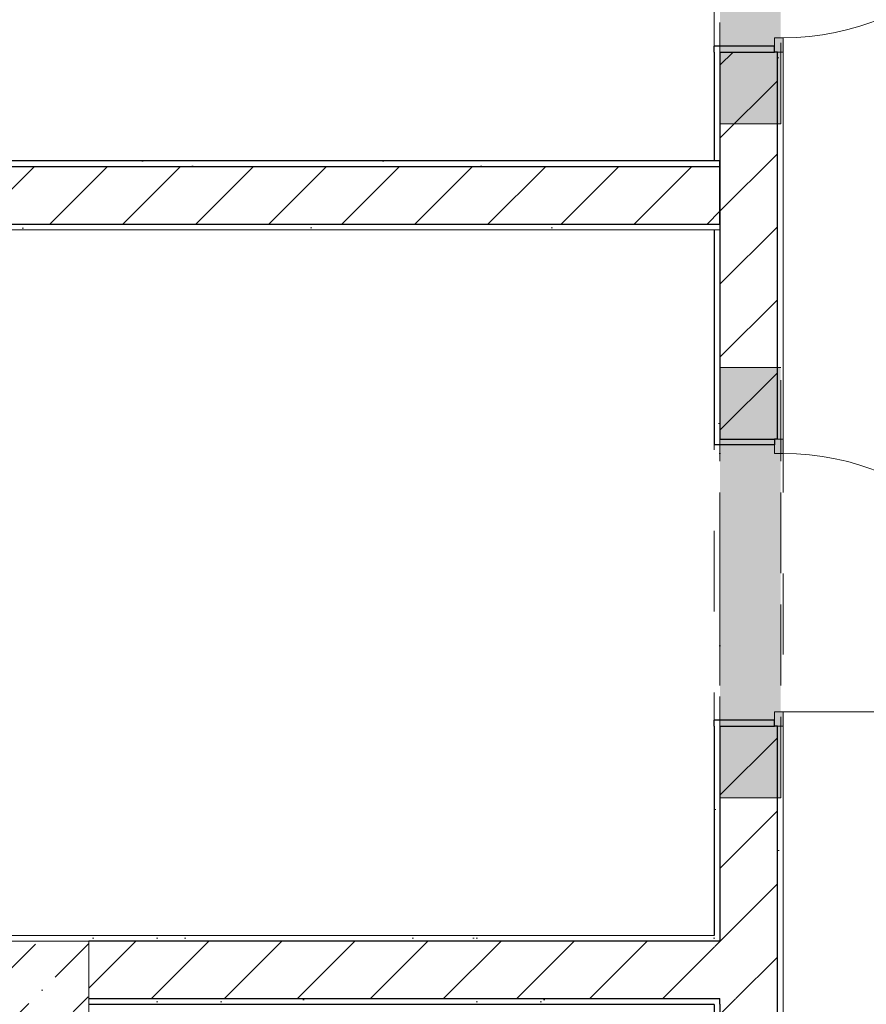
# Model space of a CAD drawing. Header units: millimetres. Extents: x -59761 to 112741, y -57975 to 46221.
# Tile 261 of 421: x 27060 to 30010, y 9080 to 12513. Entities that reach past the tile are written whole.
import ezdxf

# ---------------------------------------------------------------- set-up
doc = ezdxf.new("R2010")
doc.units = ezdxf.units.MM
for name, pattern in [('Wipeout_Contour', [1000, 0, -1000]), ('Невидимая', [391.222223, 282.222223, -109]), ('Штриховая', [564.444447, 282.222223, -282.222223]), ('Штрихпунктирная', [670.277762, 352.777767, -176.388884, 0, -141.111112])]:
    doc.linetypes.add(name, pattern=pattern)
for name, color, linetype in [('Конструктив - Колонны', 7, 'Continuous'), ('Конструктив - Перемычки', 7, 'Continuous'), ('Конструктив - Стены Блок 200 нов', 7, 'Continuous'), ('Элемент Модели - Зона', 7, 'Continuous')]:
    doc.layers.add(name, color=color, linetype=linetype)
pattern_1 = [(45, (-45000, -53650), (-111.36932, 111.36932), [0, -105, 0, -157.5]), (110, (-44650, -53650), (148.0016, 53.86817), [0, -77, 0, -133])]
pattern_2 = [(45, (-45000, -54000), (-127.27922, 127.27922), [])]

msp = doc.modelspace()

# ---------------------------------------------------------------- linework, layer by layer
at = {"layer": 'Конструктив - Стены Блок 200 нов', "color": 7, "linetype": 'Continuous', "lineweight": 5}
for p, q in [((29690, 12449.77), (29720, 12449.77)), ((29690, 11000.16), (29720, 11000.16)), ((29720, 10100.16), (29690, 10100.16)), ((29720, 10100.16), (30620, 10100.16))]:
    msp.add_line(p, q, dxfattribs=at)
at = {"layer": 'Конструктив - Стены Блок 200 нов', "color": 7, "linetype": 'Continuous', "lineweight": 30, "flags": 128}
msp.add_lwpolyline([(29480, 9080), (29480, 8699.94)], dxfattribs=at)
at = {"layer": 'Конструктив - Стены Блок 200 нов', "color": 7, "linetype": 'Continuous', "lineweight": 5}
for centre, start, end in [((29720, 13349.77), 270, 0), ((29720, 10100.16), 0, 90)]:
    msp.add_arc(centre, 900, start, end, dxfattribs=at)
at = {"layer": 'Элемент Модели - Зона', "color": 253, "linetype": 'Штриховая', "lineweight": 15, "flags": 128}
for points in [[(24300, 14975), (24300, 12020.14), (29480, 12020.14), (29480, 13850), (29500, 13850), (29500, 14975)], [(-8890, -17680), (-3119.74, -17680), (-3119.74, -14858.42), (142.53, -11594.86), (156.67, -11609), (156.67, -11580), (18300, -11580), (18300, -11600), (32399.73, -11600), (32399.73, -11580), (69081.36, -11580), (72316.72, -14823.47), (72320.06, -15158.11), (72320.06, -17695), (72360, -17695), (72360, -19700), (72120, -19700), (72120, -18300), (71700, -18300), (71700, -17900), (63300, -17900), (63300, -18300), (62700, -18300), (62700, -17900), (54320, -17900), (54320, -27030), (62700, -27030), (62700, -26350), (63300, -26350), (63300, -27540), (67380, -27540), (67380, -26630), (67500, -26630), (67500, -27660), (62920, -27660), (62920, -32819.89), (72120, -32819.89), (72120, -27750), (71650, -27750), (71650, -26250), (72120, -26250), (72120, -21200), (72360, -21200), (72360, -33849.94), (72120, -33849.94), (72120, -33059.89), (54320, -33059.89), (54320, -39349.94), (72120, -39349.94), (72120, -36299.94), (71700.06, -36299.94), (71700.06, -35674.44), (72120, -35674.44), (72120, -35349.94), (72360, -35349.94), (72360, -35679.94), (75850, -35679.94), (75850, -16794.88), (75238.88, -16794.88), (75238.88, -9000), (80700, -9000), (80700, -8700), (81300, -8700), (81300, -9000), (87517.1, -9000), (87517.1, -320), (85530, -320), (85530, 300), (84182.9, 300), (81300, 300), (81300, -300), (80700, -300), (80700, 212.5), (79799.78, 212.5), (72300, 212.5), (72300, -300), (71700, -300), (71700, 212.5), (63300, 212.5), (63300, -300), (62700, -300), (62700, 212.5), (54300, 212.5), (54300, -300), (53700, -300), (53700, 212.5), (45650, 212.5), (45650, -300), (45050, -300), (44950, -300), (44950, -5367.2), (32450.06, -5367.2), (32450.06, -200), (32450.06, 7690), (32460.06, 7690), (32460.06, 13850), (29720, 13850), (29720, 5730), (28964.53, 5730), (28964.53, 212), (27300.06, 212), (27300.06, -300), (26700.06, -300), (26700.06, 212), (18300, 212), (18300, -300), (17700, -300), (17700, 212), (16025.03, 212), (16025.03, -7500), (16025.03, -9042.59), (9300, -9042.59), (9300, -9300), (8700, -9300), (8700, -9042.59), (300, -9042.59), (300, -9300), (-300, -9300), (-300, -9042.59), (-8250, -9042.59), (-8250, -9300), (-8850, -9300), (-8850, -9042.59), (-8890, -9042.59)], [(29480, 9320), (29480, 11780.14), (24300, 11780.14), (24300, 9320)], [(15850, 5970), (16000, 5970), (20300, 5970), (24800, 5970), (25000, 5970), (29300, 5970), (29480, 5970), (29480, 8499.94), (29480, 8699.94), (29480, 8800), (29480, 9080), (27300.06, 9080), (27300.06, 8700), (26700.06, 8700), (26700.06, 9080), (18300, 9080), (18300, 8700), (17700, 8700), (17700, 9080), (15850, 9080)]]:
    msp.add_lwpolyline(points, close=True, dxfattribs=at)

# ---------------------------------------------------------------- next in the draw order: wipeouts: each hides what was drawn before it
at = {"color": 254, "linetype": 'Wipeout_Contour', "lineweight": 0, "ltscale": 10009221.00428651}
msp.add_wipeout([(29480, 11050.16), (29500, 11050.16), (29500, 12399.77), (29480, 12399.77)], dxfattribs=at).dxf.layer = 'Конструктив - Стены Блок 200 нов'
at = {"color": 254, "linetype": 'Wipeout_Contour', "lineweight": 0, "ltscale": 10010095.68402713}
msp.add_wipeout([(29700, 12399.77), (29700, 11050.16), (29720, 11050.16), (29720, 12399.77)], dxfattribs=at).dxf.layer = 'Конструктив - Стены Блок 200 нов'
at = {"color": 254, "linetype": 'Wipeout_Contour', "lineweight": 0, "ltscale": 10010998.97574416}
msp.add_wipeout([(29700, 9300), (29720, 9300), (29720, 10050.16), (29700, 10050.16)], dxfattribs=at).dxf.layer = 'Конструктив - Стены Блок 200 нов'
at = {"color": 254, "linetype": 'Wipeout_Contour', "lineweight": 0, "ltscale": 10010285.89342304}
msp.add_wipeout([(29480, 9320), (29480, 9300), (29500, 9300), (29500, 9320)], dxfattribs=at).dxf.layer = 'Конструктив - Стены Блок 200 нов'

# ---------------------------------------------------------------- next in the draw order: hatches: boundary and pattern name
at = {"layer": 'Конструктив - Стены Блок 200 нов', "linetype": 'Continuous', "lineweight": 5}
h = msp.add_hatch(dxfattribs=at)
h.set_pattern_fill('ШТУКАТУРКА__ГИПС_01_000D', color=252, style=0, pattern_type=2)
h.set_pattern_definition(pattern_1)
h.paths.add_polyline_path([(29480, 11050.16), (29500, 11050.16), (29500, 12399.77), (29480, 12399.77)])
h = msp.add_hatch(dxfattribs=at)
h.set_pattern_fill('ШТУКАТУРКА__ГИПС_01_000D', color=252, style=0, pattern_type=2)
h.set_pattern_definition(pattern_1)
h.paths.add_polyline_path([(29700, 12399.77), (29700, 11050.16), (29720, 11050.16), (29720, 12399.77)])
h = msp.add_hatch(dxfattribs=at)
h.set_pattern_fill('ШТУКАТУРКА__ГИПС_01_000D', color=252, style=0, pattern_type=2)
h.set_pattern_definition(pattern_1)
h.paths.add_polyline_path([(29700, 9300), (29720, 9300), (29720, 10050.16), (29700, 10050.16)])

# ---------------------------------------------------------------- next in the draw order: linework, layer by layer
at = {"layer": 'Конструктив - Стены Блок 200 нов', "color": 7, "linetype": 'Continuous', "lineweight": 5}
for p, q in [((29720, 12449.77), (29720, 12399.77)), ((29720, 11000.16), (29720, 11050.16)), ((29720, 10050.16), (29720, 10100.16))]:
    msp.add_line(p, q, dxfattribs=at)
at = {"layer": 'Конструктив - Стены Блок 200 нов', "color": 7, "linetype": 'Continuous', "lineweight": 5, "flags": 128}
for points in [[(29720, 11050.16), (29720, 12399.77)], [(29720, 9300), (29720, 10050.16)]]:
    msp.add_lwpolyline(points, dxfattribs=at)

# ---------------------------------------------------------------- next in the draw order: wipeouts: each hides what was drawn before it
at = {"color": 254, "linetype": 'Wipeout_Contour', "lineweight": 0, "ltscale": 10010119.94474873}
msp.add_wipeout([(29480, 9320), (29500, 9320), (29500, 10050.16), (29480, 10050.16)], dxfattribs=at).dxf.layer = 'Конструктив - Стены Блок 200 нов'

# ---------------------------------------------------------------- next in the draw order: hatches: boundary and pattern name
at = {"layer": 'Конструктив - Стены Блок 200 нов', "linetype": 'Continuous', "lineweight": 5}
h = msp.add_hatch(dxfattribs=at)
h.set_pattern_fill('ШТУКАТУРКА__ГИПС_01_000D', color=252, style=0, pattern_type=2)
h.set_pattern_definition(pattern_1)
h.paths.add_polyline_path([(29480, 9320), (29500, 9320), (29500, 10050.16), (29480, 10050.16)])

# ---------------------------------------------------------------- next in the draw order: wipeouts: each hides what was drawn before it
at = {"color": 254, "linetype": 'Wipeout_Contour', "lineweight": 0, "ltscale": 15014665.53359812}
msp.add_wipeout([(29500, 11050.16), (29690, 11050.16), (29700, 11050.16), (29700, 12399.77), (29690, 12399.77), (29500, 12399.77)], dxfattribs=at).dxf.layer = 'Конструктив - Стены Блок 200 нов'

# ---------------------------------------------------------------- next in the draw order: hatches: boundary and pattern name
at = {"layer": 'Конструктив - Стены Блок 200 нов', "linetype": 'Continuous', "lineweight": 5}
h = msp.add_hatch(dxfattribs=at)
h.set_pattern_fill('БЛОКИ_БЕТОННЫЕ_ЭФФЕКТИВН_2D', style=0, pattern_type=2)
h.set_pattern_definition(pattern_2)
h.paths.add_polyline_path([(29500, 11050.16), (29690, 11050.16), (29700, 11050.16), (29700, 12399.77), (29690, 12399.77), (29500, 12399.77)])

# ---------------------------------------------------------------- next in the draw order: linework, layer by layer
at = {"layer": 'Конструктив - Перемычки', "color": 7, "linetype": 'Невидимая', "lineweight": 0}
for p, q in [((29711.92, 12149.77), (29711.92, 13649.77)), ((29711.92, 12149.77), (29499.92, 12149.77)), ((29711.92, 11300.16), (29499.92, 11300.16))]:
    msp.add_line(p, q, dxfattribs=at)

# ---------------------------------------------------------------- next in the draw order: wipeouts: each hides what was drawn before it
at = {"color": 254, "linetype": 'Wipeout_Contour', "lineweight": 0, "ltscale": 12513249.55549614}
msp.add_wipeout([(29500, 10050.16), (29500, 9300), (29700, 9300), (29700, 10050.16), (29690, 10050.16)], dxfattribs=at).dxf.layer = 'Конструктив - Стены Блок 200 нов'

# ---------------------------------------------------------------- next in the draw order: hatches: boundary and pattern name
at = {"layer": 'Конструктив - Стены Блок 200 нов', "linetype": 'Continuous', "lineweight": 5}
h = msp.add_hatch(dxfattribs=at)
h.set_pattern_fill('БЛОКИ_БЕТОННЫЕ_ЭФФЕКТИВН_2D', style=0, pattern_type=2)
h.set_pattern_definition(pattern_2)
h.paths.add_polyline_path([(29500, 10050.16), (29500, 9300), (29700, 9300), (29700, 10050.16), (29690, 10050.16)])

# ---------------------------------------------------------------- next in the draw order: linework, layer by layer
at = {"layer": 'Конструктив - Перемычки', "color": 7, "linetype": 'Невидимая', "lineweight": 0}
for q in [(29711.92, 11300.16), (29499.92, 9800.16)]:
    msp.add_line((29711.92, 9800.16), q, dxfattribs=at)
at = {"layer": 'Конструктив - Стены Блок 200 нов', "color": 7, "linetype": 'Continuous', "lineweight": 30}
msp.add_line((29500, 9300), (29480, 9300), dxfattribs=at)

# ---------------------------------------------------------------- next in the draw order: wipeouts: each hides what was drawn before it
at = {"color": 254, "linetype": 'Wipeout_Contour', "lineweight": 0, "ltscale": 12511539.52149915}
msp.add_wipeout([(29480, 12419.77), (29480, 12399.77), (29500, 12399.77), (29690, 12399.77), (29690, 12419.77)], dxfattribs=at).dxf.layer = 'Конструктив - Стены Блок 200 нов'
at = {"color": 254, "linetype": 'Wipeout_Contour', "lineweight": 0, "ltscale": 12512289.09936659}
msp.add_wipeout([(29480, 11030.16), (29690, 11030.16), (29690, 11050.16), (29500, 11050.16), (29480, 11050.16)], dxfattribs=at).dxf.layer = 'Конструктив - Стены Блок 200 нов'

# ---------------------------------------------------------------- next in the draw order: hatches: boundary and pattern name
at = {"layer": 'Конструктив - Перемычки', "linetype": 'Continuous', "lineweight": 0}
msp.add_hatch(color=59, dxfattribs=at).paths.add_polyline_path([(29499.92, 12149.77), (29711.92, 12149.77), (29711.92, 13649.77), (29499.92, 13649.77)])
at = {"layer": 'Конструктив - Стены Блок 200 нов', "linetype": 'Continuous', "lineweight": 0}
for points in [[(29690, 12399.77), (29720, 12399.77), (29720, 12449.77), (29690, 12449.77)], [(29690, 11050.16), (29690, 11000.16), (29720, 11000.16), (29720, 11050.16)]]:
    msp.add_hatch(color=255, dxfattribs=at).paths.add_polyline_path(points)

# ---------------------------------------------------------------- next in the draw order: linework, layer by layer
at = {"layer": 'Конструктив - Перемычки', "color": 7, "linetype": 'Невидимая', "lineweight": 0}
msp.add_line((29499.92, 12149.77), (29499.92, 13649.77), dxfattribs=at)
at = {"layer": 'Конструктив - Перемычки', "color": 7, "linetype": 'Штрихпунктирная', "lineweight": 0}
msp.add_line((29499.92, 12149.77), (29499.92, 13649.77), dxfattribs=at)
at = {"layer": 'Конструктив - Стены Блок 200 нов', "color": 7, "linetype": 'Continuous', "lineweight": 5}
for p, q in [((29690, 12399.77), (29690, 12449.77)), ((29720, 12399.77), (29690, 12399.77)), ((29720, 12399.77), (29700, 12399.77)), ((29720, 12399.77), (29700, 12399.77)), ((29720, 12399.77), (29700, 12399.77)), ((29690, 11050.16), (29690, 11000.16)), ((29720, 11050.16), (29690, 11050.16)), ((29720, 11050.16), (29700, 11050.16)), ((29720, 11050.16), (29700, 11050.16)), ((29720, 11050.16), (29700, 11050.16))]:
    msp.add_line(p, q, dxfattribs=at)
at = {"layer": 'Конструктив - Стены Блок 200 нов', "color": 7, "linetype": 'Continuous', "lineweight": 30}
for p, q in [((29690, 12419.77), (29480, 12419.77)), ((29480, 12399.77), (29480, 12419.77)), ((29480, 12399.77), (29480, 12419.77)), ((29690, 12419.77), (29480, 12419.77)), ((29500, 12399.77), (29500, 11050.16)), ((29500, 12399.77), (29690, 12399.77)), ((29690, 12399.77), (29690, 12419.77)), ((29700, 12399.77), (29690, 12399.77)), ((29700, 12399.77), (29690, 12399.77)), ((29700, 12399.77), (29690, 12399.77)), ((29700, 11050.16), (29700, 12399.77)), ((29480, 11050.16), (29480, 11030.16)), ((29480, 11050.16), (29480, 11030.16)), ((29690, 11030.16), (29480, 11030.16)), ((29690, 11030.16), (29480, 11030.16)), ((29500, 11050.16), (29690, 11050.16)), ((29690, 11050.16), (29690, 11030.16)), ((29700, 11050.16), (29690, 11050.16)), ((29700, 11050.16), (29690, 11050.16)), ((29700, 11050.16), (29690, 11050.16))]:
    msp.add_line(p, q, dxfattribs=at)
at = {"layer": 'Конструктив - Стены Блок 200 нов', "color": 7, "linetype": 'Continuous', "lineweight": 30, "flags": 128}
msp.add_lwpolyline([(29480, 12399.77), (29480, 11050.16)], dxfattribs=at)

# ---------------------------------------------------------------- next in the draw order: wipeouts: each hides what was drawn before it
at = {"color": 254, "linetype": 'Wipeout_Contour', "lineweight": 0, "ltscale": 12512831.68570906}
msp.add_wipeout([(29480, 10050.16), (29500, 10050.16), (29690, 10050.16), (29690, 10070.16), (29480, 10070.16)], dxfattribs=at).dxf.layer = 'Конструктив - Стены Блок 200 нов'

# ---------------------------------------------------------------- next in the draw order: hatches: boundary and pattern name
at = {"layer": 'Конструктив - Перемычки', "linetype": 'Continuous', "lineweight": 0}
msp.add_hatch(color=59, dxfattribs=at).paths.add_polyline_path([(29499.92, 9800.16), (29711.92, 9800.16), (29711.92, 11300.16), (29499.92, 11300.16)])
at = {"layer": 'Конструктив - Стены Блок 200 нов', "linetype": 'Continuous', "lineweight": 0}
msp.add_hatch(color=255, dxfattribs=at).paths.add_polyline_path([(29720, 10050.16), (29720, 10100.16), (29690, 10100.16), (29690, 10050.16)])

# ---------------------------------------------------------------- next in the draw order: linework, layer by layer
at = {"layer": 'Конструктив - Перемычки', "color": 7, "linetype": 'Невидимая', "lineweight": 0}
msp.add_line((29499.92, 9800.16), (29499.92, 11300.16), dxfattribs=at)
at = {"layer": 'Конструктив - Перемычки', "color": 7, "linetype": 'Штрихпунктирная', "lineweight": 0}
msp.add_line((29499.92, 9800.16), (29499.92, 11300.16), dxfattribs=at)
at = {"layer": 'Конструктив - Стены Блок 200 нов', "color": 7, "linetype": 'Continuous', "lineweight": 5}
for p, q in [((29690, 10100.16), (29690, 10050.16)), ((29690, 10050.16), (29720, 10050.16)), ((29720, 10050.16), (29700, 10050.16)), ((29720, 10050.16), (29700, 10050.16)), ((29720, 10050.16), (29700, 10050.16))]:
    msp.add_line(p, q, dxfattribs=at)
at = {"layer": 'Конструктив - Стены Блок 200 нов', "color": 7, "linetype": 'Continuous', "lineweight": 30}
for p, q in [((29690, 10070.16), (29480, 10070.16)), ((29480, 10050.16), (29480, 10070.16)), ((29480, 10050.16), (29480, 10070.16)), ((29690, 10070.16), (29480, 10070.16)), ((29690, 10050.16), (29690, 10070.16)), ((29500, 10050.16), (29500, 9300)), ((29500, 10050.16), (29690, 10050.16)), ((29700, 10050.16), (29690, 10050.16)), ((29700, 10050.16), (29690, 10050.16)), ((29700, 10050.16), (29690, 10050.16)), ((29700, 9300), (29700, 10050.16))]:
    msp.add_line(p, q, dxfattribs=at)
at = {"layer": 'Конструктив - Стены Блок 200 нов', "color": 7, "linetype": 'Continuous', "lineweight": 30, "flags": 128}
msp.add_lwpolyline([(29480, 10050.16), (29480, 9320)], dxfattribs=at)

# ---------------------------------------------------------------- next in the draw order: wipeouts: each hides what was drawn before it
at = {"color": 254, "linetype": 'Wipeout_Contour', "lineweight": 0, "ltscale": 9998798.10364706}
msp.add_wipeout([(29500, 12020.14), (24300, 12020.14), (24300, 12000.14), (29500, 12000.14)], dxfattribs=at).dxf.layer = 'Конструктив - Стены Блок 200 нов'
at = {"color": 254, "linetype": 'Wipeout_Contour', "lineweight": 0, "ltscale": 9998894.76543918}
msp.add_wipeout([(24300, 11780.14), (29500, 11780.14), (29500, 11800.14), (24300, 11800.14)], dxfattribs=at).dxf.layer = 'Конструктив - Стены Блок 200 нов'

# ---------------------------------------------------------------- next in the draw order: hatches: boundary and pattern name
at = {"layer": 'Конструктив - Стены Блок 200 нов', "linetype": 'Continuous', "lineweight": 5}
h = msp.add_hatch(dxfattribs=at)
h.set_pattern_fill('ШТУКАТУРКА__ГИПС_01_000D', color=252, style=0, pattern_type=2)
h.set_pattern_definition(pattern_1)
h.paths.add_polyline_path([(29500, 12020.14), (24300, 12020.14), (24300, 12000.14), (29500, 12000.14)])
h = msp.add_hatch(dxfattribs=at)
h.set_pattern_fill('ШТУКАТУРКА__ГИПС_01_000D', color=252, style=0, pattern_type=2)
h.set_pattern_definition(pattern_1)
h.paths.add_polyline_path([(24300, 11780.14), (29500, 11780.14), (29500, 11800.14), (24300, 11800.14)])

# ---------------------------------------------------------------- next in the draw order: linework, layer by layer
at = {"layer": 'Конструктив - Стены Блок 200 нов', "color": 7, "linetype": 'Continuous', "lineweight": 30, "flags": 128}
msp.add_lwpolyline([(29500, 12020.14), (24300, 12020.14)], dxfattribs=at)
at = {"layer": 'Конструктив - Стены Блок 200 нов', "color": 7, "linetype": 'Continuous', "lineweight": 5, "flags": 128}
msp.add_lwpolyline([(24300, 11780.14), (29500, 11780.14)], dxfattribs=at)

# ---------------------------------------------------------------- next in the draw order: wipeouts: each hides what was drawn before it
at = {"color": 254, "linetype": 'Wipeout_Contour', "lineweight": 0, "ltscale": 10011409.02986266}
msp.add_wipeout([(29700, 9300), (29700, 8200), (29720, 8200), (29720, 9300)], dxfattribs=at).dxf.layer = 'Конструктив - Стены Блок 200 нов'

# ---------------------------------------------------------------- next in the draw order: linework, layer by layer
at = {"layer": 'Конструктив - Стены Блок 200 нов', "color": 7, "linetype": 'Continuous', "lineweight": 5, "flags": 128}
msp.add_lwpolyline([(29720, 8200), (29720, 9300)], dxfattribs=at)

# ---------------------------------------------------------------- next in the draw order: wipeouts: each hides what was drawn before it
at = {"color": 254, "linetype": 'Wipeout_Contour', "lineweight": 0, "ltscale": 9998846.432812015}
msp.add_wipeout([(24300, 11800.14), (29500, 11800.14), (29500, 12000.14), (24300, 12000.14)], dxfattribs=at).dxf.layer = 'Конструктив - Стены Блок 200 нов'
at = {"color": 254, "linetype": 'Wipeout_Contour', "lineweight": 0, "ltscale": 12513825.03292294}
msp.add_wipeout([(29500, 8200), (29605, 8200), (29700, 8200), (29700, 9100), (29500, 9100)], dxfattribs=at).dxf.layer = 'Конструктив - Стены Блок 200 нов'

# ---------------------------------------------------------------- next in the draw order: hatches: boundary and pattern name
at = {"layer": 'Конструктив - Стены Блок 200 нов', "linetype": 'Continuous', "lineweight": 5}
h = msp.add_hatch(dxfattribs=at)
h.set_pattern_fill('БЛОКИ_БЕТОННЫЕ_ЭФФЕКТИВН_2D', style=0, pattern_type=2)
h.set_pattern_definition(pattern_2)
h.paths.add_polyline_path([(24300, 11800.14), (29500, 11800.14), (29500, 12000.14), (24300, 12000.14)])
h = msp.add_hatch(dxfattribs=at)
h.set_pattern_fill('БЛОКИ_БЕТОННЫЕ_ЭФФЕКТИВН_2D', style=0, pattern_type=2)
h.set_pattern_definition(pattern_2)
h.paths.add_polyline_path([(29500, 8200), (29605, 8200), (29700, 8200), (29700, 9100), (29500, 9100)])

# ---------------------------------------------------------------- next in the draw order: linework, layer by layer
at = {"layer": 'Конструктив - Стены Блок 200 нов', "color": 7, "linetype": 'Continuous', "lineweight": 30}
for p, q in [((29500, 12000.14), (24300, 12000.14)), ((24300, 11800.14), (29500, 11800.14)), ((29700, 9100), (29700, 9300)), ((29500, 9080), (29500, 9100)), ((29700, 8200), (29700, 9100)), ((29500, 9080), (29500, 8699.94))]:
    msp.add_line(p, q, dxfattribs=at)
at = {"layer": 'Конструктив - Стены Блок 200 нов', "color": 7, "linetype": 'Continuous', "lineweight": 30, "flags": 128}
for points in [[(29500, 12000.14), (29500, 12020.14)], [(29500, 11800.14), (29500, 12000.14)]]:
    msp.add_lwpolyline(points, dxfattribs=at)
at = {"layer": 'Конструктив - Стены Блок 200 нов', "color": 7, "linetype": 'Continuous', "lineweight": 5, "flags": 128}
msp.add_lwpolyline([(29500, 11780.14), (29500, 11800.14)], dxfattribs=at)

# ---------------------------------------------------------------- next in the draw order: wipeouts: each hides what was drawn before it
at = {"color": 254, "linetype": 'Wipeout_Contour', "lineweight": 0, "ltscale": 10010383.39364619}
msp.add_wipeout([(29480, 9100), (29480, 9080), (29500, 9080), (29500, 9100)], dxfattribs=at).dxf.layer = 'Конструктив - Стены Блок 200 нов'

# ---------------------------------------------------------------- next in the draw order: wipeouts: each hides what was drawn before it
at = {"color": 254, "linetype": 'Wipeout_Contour', "lineweight": 0, "ltscale": 10010334.64180593}
msp.add_wipeout([(29480, 9300), (29480, 9100), (29500, 9100), (29500, 9300)], dxfattribs=at).dxf.layer = 'Конструктив - Стены Блок 200 нов'

# ---------------------------------------------------------------- next in the draw order: hatches: boundary and pattern name
at = {"layer": 'Конструктив - Стены Блок 200 нов', "linetype": 'Continuous', "lineweight": 5}
h = msp.add_hatch(dxfattribs=at)
h.set_pattern_fill('БЛОКИ_БЕТОННЫЕ_ЭФФЕКТИВН_2D', style=0, pattern_type=2)
h.set_pattern_definition(pattern_2)
h.paths.add_polyline_path([(29480, 9300), (29480, 9100), (29500, 9100), (29500, 9300)])

# ---------------------------------------------------------------- next in the draw order: wipeouts: each hides what was drawn before it
at = {"color": 254, "linetype": 'Wipeout_Contour', "lineweight": 0, "ltscale": 9999950.006345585}
msp.add_wipeout([(24300, 9300), (29480, 9300), (29480, 9320), (24300, 9320)], dxfattribs=at).dxf.layer = 'Конструктив - Стены Блок 200 нов'
at = {"color": 254, "linetype": 'Wipeout_Contour', "lineweight": 0, "ltscale": 10010771.9330384}
msp.add_wipeout([(29500, 9300), (29500, 9100), (29700, 9100), (29700, 9300)], dxfattribs=at).dxf.layer = 'Конструктив - Стены Блок 200 нов'
at = {"color": 254, "linetype": 'Wipeout_Contour', "lineweight": 0, "ltscale": 10006010.65553013}
msp.add_wipeout([(27300.06, 9080), (29480, 9080), (29480, 9100), (27300.06, 9100)], dxfattribs=at).dxf.layer = 'Конструктив - Стены Блок 200 нов'

# ---------------------------------------------------------------- next in the draw order: hatches: boundary and pattern name
at = {"layer": 'Конструктив - Стены Блок 200 нов', "linetype": 'Continuous', "lineweight": 5}
h = msp.add_hatch(dxfattribs=at)
h.set_pattern_fill('ШТУКАТУРКА__ГИПС_01_000D', color=252, style=0, pattern_type=2)
h.set_pattern_definition(pattern_1)
h.paths.add_polyline_path([(24300, 9300), (29480, 9300), (29480, 9320), (24300, 9320)])
h = msp.add_hatch(dxfattribs=at)
h.set_pattern_fill('БЛОКИ_БЕТОННЫЕ_ЭФФЕКТИВН_2D', style=0, pattern_type=2)
h.set_pattern_definition(pattern_2)
h.paths.add_polyline_path([(29500, 9300), (29500, 9100), (29700, 9100), (29700, 9300)])
h = msp.add_hatch(dxfattribs=at)
h.set_pattern_fill('ШТУКАТУРКА__ГИПС_01_000D', color=252, style=0, pattern_type=2)
h.set_pattern_definition(pattern_1)
h.paths.add_polyline_path([(27300.06, 9080), (29480, 9080), (29480, 9100), (27300.06, 9100)])

# ---------------------------------------------------------------- next in the draw order: linework, layer by layer
at = {"layer": 'Конструктив - Стены Блок 200 нов', "color": 7, "linetype": 'Continuous', "lineweight": 30}
for p, q in [((29700, 9100), (29700, 9300)), ((29500, 9080), (29500, 9100))]:
    msp.add_line(p, q, dxfattribs=at)
at = {"layer": 'Конструктив - Стены Блок 200 нов', "color": 7, "linetype": 'Continuous', "lineweight": 5, "flags": 128}
msp.add_lwpolyline([(29480, 9320), (24300, 9320)], dxfattribs=at)
at = {"layer": 'Конструктив - Стены Блок 200 нов', "color": 7, "linetype": 'Continuous', "lineweight": 30, "flags": 128}
msp.add_lwpolyline([(27300.06, 9080), (29480, 9080)], dxfattribs=at)

# ---------------------------------------------------------------- next in the draw order: wipeouts: each hides what was drawn before it
at = {"color": 254, "linetype": 'Wipeout_Contour', "lineweight": 0, "ltscale": 10005961.88241249}
msp.add_wipeout([(27300.06, 9300), (27300.06, 9100), (29480, 9100), (29480, 9300)], dxfattribs=at).dxf.layer = 'Конструктив - Стены Блок 200 нов'

# ---------------------------------------------------------------- next in the draw order: hatches: boundary and pattern name
at = {"layer": 'Конструктив - Стены Блок 200 нов', "linetype": 'Continuous', "lineweight": 5}
h = msp.add_hatch(dxfattribs=at)
h.set_pattern_fill('БЛОКИ_БЕТОННЫЕ_ЭФФЕКТИВН_2D', style=0, pattern_type=2)
h.set_pattern_definition(pattern_2)
h.paths.add_polyline_path([(27300.06, 9300), (27300.06, 9100), (29480, 9100), (29480, 9300)])

# ---------------------------------------------------------------- next in the draw order: linework, layer by layer
at = {"layer": 'Конструктив - Стены Блок 200 нов', "color": 7, "linetype": 'Continuous', "lineweight": 30}
for p, q in [((29480, 9300), (27300.06, 9300)), ((29500, 9300), (29480, 9300)), ((27300.06, 9100), (29480, 9100)), ((29480, 9100), (29500, 9100))]:
    msp.add_line(p, q, dxfattribs=at)

# ---------------------------------------------------------------- next in the draw order: wipeouts: each hides what was drawn before it
at = {"color": 254, "linetype": 'Wipeout_Contour', "lineweight": 0, "ltscale": 10000525.09862118}
msp.add_wipeout([(26700.06, 8700), (27300.06, 8700), (27300.06, 9300), (26700.06, 9300)], dxfattribs=at).dxf.layer = 'Конструктив - Колонны'

# ---------------------------------------------------------------- next in the draw order: hatches: boundary and pattern name
at = {"layer": 'Конструктив - Колонны', "linetype": 'Continuous', "lineweight": 15}
h = msp.add_hatch(dxfattribs=at)
h.set_pattern_fill('БЕТОН_01_000D', style=0, pattern_type=2)
h.set_pattern_definition([(45, (-45000, -54000), (-183.84776, 183.84776), [195, -65, 0, -65]), (45, (-44977.02, -53793.17), (-183.84776, 183.84776), [195, -65, 0, -65])])
h.paths.add_polyline_path([(26700.06, 8700), (27300.06, 8700), (27300.06, 9300), (26700.06, 9300)])

# ---------------------------------------------------------------- next in the draw order: linework, layer by layer
at = {"layer": 'Конструктив - Колонны', "color": 7, "linetype": 'Continuous', "lineweight": 15, "flags": 128}
msp.add_lwpolyline([(26700.06, 8700), (27300.06, 8700), (27300.06, 9300), (26700.06, 9300)], close=True, dxfattribs=at)

doc.saveas('drawing.dxf')
